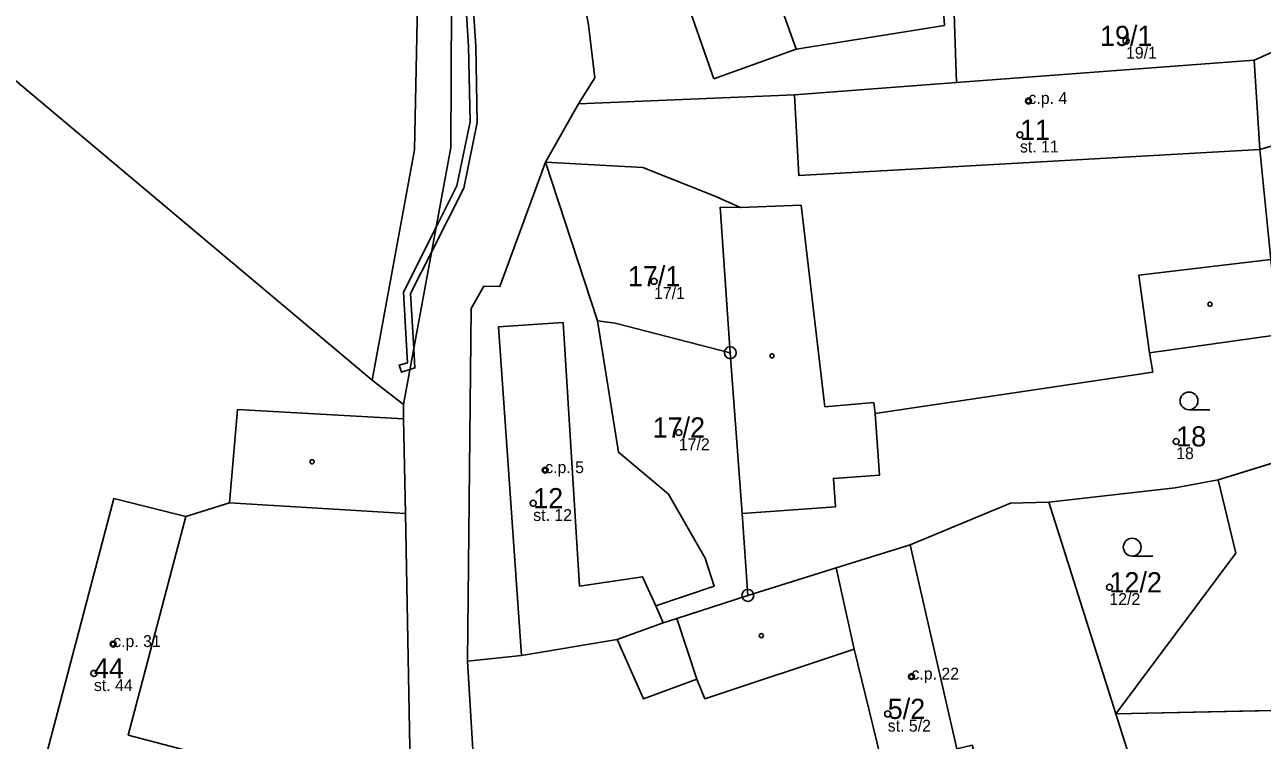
# Model space of a CAD drawing. Extents: x -680203 to -673936, y -1102717 to -1093650.
# Drawn here: x -678088.1 to -677983.8, y -1095126.1 to -1095065.8 of the extents above; entities that cross this region are included whole.
import ezdxf

# ---------------------------------------------------------------- set-up
doc = ezdxf.new("R2010")
doc.units = 0
for name, color, linetype in [('Definiční body', 7, 'Continuous'), ('Horni', 7, 'Continuous'), ('SOxx01xx_ŽSp_násyp_plocha', 7, 'Continuous'), ('SOxx02xx_Koleje_param další_Popis10', 7, 'Continuous'), ('SOxxxxxx_Koleje_hlavní_body_Popis10', 7, 'Continuous'), ('SOxxxxxx_Koleje_LN_parametry_Popis10', 7, 'Continuous'), ('SOxxxxxx_Koleje_param další_Popis10', 7, 'Continuous'), ('SOxxxxxx_Osa_bod_P', 7, 'Continuous'), ('SOxxxxxx_Staničení_Popis10', 7, 'Continuous'), ('x_prac', 7, 'Continuous')]:
    doc.layers.add(name, color=color, linetype=linetype)

msp = doc.modelspace()

# ---------------------------------------------------------------- linework, layer by layer
at = {"layer": 'Definiční body'}
for centre in [(-677995.26, -1095067.16), (-678003.49, -1095072.22), (-678004.21, -1095075.07), (-678035.07, -1095087.42), (-678032.98, -1095100.17), (-677991.03, -1095100.92), (-678044.25, -1095103.34), (-678045.26, -1095106.13), (-677996.66, -1095113.21), (-678080.69, -1095118), (-678082.31, -1095120.47), (-678013.36, -1095120.74), (-678015.36, -1095123.89)]:
    msp.add_circle(centre, 0.25, dxfattribs=at)
at = {"layer": 'Horni'}
for points in [[(-678023.23, -1095071.69), (-678022.87, -1095078.5), (-677983.98, -1095076.32), (-677984.44, -1095068.79), (-678009.55, -1095070.67)], [(-678041.36, -1095113.11), (-678042.74, -1095090.9), (-678048.19, -1095091.26), (-678046.26, -1095118.96), (-678038.17, -1095117.61), (-678034.31, -1095116.22), (-678034.91, -1095114.77), (-678036.03, -1095112.33)], [(-678080.64, -1095105.74), (-678087.08, -1095130.18), (-678072.13, -1095134.12), (-678070.52, -1095128.02), (-678079.42, -1095125.68), (-678074.56, -1095107.24)], [(-678006, -1095134.44), (-678008.25, -1095126.53), (-678009.52, -1095126.84), (-678013.46, -1095109.62), (-678019.72, -1095111.58), (-678018.19, -1095118.44), (-678015.94, -1095127.62), (-678018.37, -1095128.29), (-678016.39, -1095136.64)], [(-677996.11, -1095123.87), (-677993.44, -1095132.3), (-677976.42, -1095132.01), (-677976.55, -1095123.47)]]:
    msp.add_lwpolyline(points, close=True, dxfattribs=at)
at = {"layer": 'SOxx01xx_ŽSp_násyp_plocha'}
for points in [[(-678142.85, -1094955.85), (-678106.26, -1094985.79), (-678099.58, -1094992.49), (-678088.2, -1094999.67), (-678075.13, -1095014.58), (-678060.96, -1095030.75), (-678054.77, -1095052.32), (-678055.01, -1095064.05), (-678055.27, -1095076.33), (-678058.85, -1095095.75), (-678056.2, -1095097.81), (-678052.22, -1095076.15), (-678052.09, -1095052.19), (-678058.86, -1095028.52), (-678086.9, -1094999.13), (-678107.51, -1094982.3), (-678183.23, -1094920.19), (-678202.58, -1094906.02)], [(-678075.13, -1095014.58), (-678107.33, -1095054.99), (-678093.71, -1095066.49), (-678058.85, -1095095.75), (-678055.27, -1095076.33), (-678055.01, -1095064.05), (-678054.77, -1095052.32), (-678060.96, -1095030.75)], [(-677975.49, -1095058.25), (-677979.46, -1095050.18), (-677988.18, -1095052.36), (-677987.96, -1095053.46), (-677987.06, -1095057.81), (-677987.8, -1095057.96), (-677987.29, -1095060.41), (-677995.4, -1095062.08), (-677995.74, -1095060.44), (-677997.36, -1095060.95), (-677999.25, -1095054.67), (-678004.84, -1095055.87), (-678011.03, -1095058.73), (-678009.84, -1095062.37), (-678009.55, -1095070.67), (-677984.44, -1095068.79), (-677982.75, -1095068.02), (-677981.27, -1095067.24), (-677975.78, -1095060.68), (-677976.59, -1095059.41)], [(-677982.75, -1095068.02), (-677984.44, -1095068.79), (-677983.98, -1095076.32), (-677972.27, -1095072.87), (-677971.53, -1095069.13), (-677971.06, -1095066.77), (-677975.49, -1095058.25), (-677976.59, -1095059.41), (-677975.78, -1095060.68), (-677981.27, -1095067.24)], [(-678055.51, -1095135.86), (-678059.46, -1095132.79), (-678061.49, -1095139.24), (-678071.26, -1095136.44), (-678068.72, -1095127.66), (-678070.52, -1095128.02), (-678072.13, -1095134.12), (-678087.08, -1095130.18), (-678080.64, -1095105.74), (-678074.56, -1095107.24), (-678070.87, -1095106.1), (-678070.19, -1095098.22), (-678056.19, -1095099), (-678056.2, -1095097.81), (-678058.85, -1095095.75), (-678093.71, -1095066.49), (-678118.15, -1095119.86), (-678058.68, -1095143.27), (-678055.24, -1095141.65)], [(-678019.77, -1095106.43), (-678019.94, -1095104.04), (-678016.05, -1095103.75), (-678016.43, -1095098.57), (-677993, -1095095.07), (-677993.27, -1095093.45), (-677982.69, -1095091.96), (-677982.83, -1095087.77), (-677983.05, -1095085.57), (-677983.98, -1095076.32), (-677984.44, -1095068.79), (-678009.55, -1095070.67), (-678023.23, -1095071.69), (-678041.43, -1095072.47), (-678044.23, -1095077.37), (-678036.02, -1095077.83), (-678029.99, -1095080.22), (-678027.77, -1095081.21), (-678029.48, -1095081.18), (-678028.64, -1095093.44), (-678027.65, -1095107)], [(-677983.98, -1095076.32), (-677983.05, -1095085.57), (-677982.83, -1095087.77), (-677968.99, -1095083.16), (-677965.46, -1095088.66), (-677968.07, -1095082.81), (-677969.91, -1095072.38), (-677971.53, -1095069.13), (-677972.27, -1095072.87)], [(-678050.8, -1095119.44), (-678046.26, -1095118.96), (-678038.17, -1095117.61), (-678034.31, -1095116.22), (-678034.91, -1095114.77), (-678029.99, -1095113.12), (-678030.76, -1095110.77), (-678033.84, -1095105.36), (-678038.07, -1095101.83), (-678039.83, -1095090.76), (-678044.23, -1095077.37), (-678048.07, -1095087.86), (-678049.42, -1095087.82), (-678050.48, -1095089.71)], [(-678028.64, -1095093.44), (-678029.48, -1095081.18), (-678027.77, -1095081.21), (-678029.99, -1095080.22), (-678036.02, -1095077.83), (-678044.23, -1095077.37), (-678039.83, -1095090.76), (-678038.34, -1095090.95)], [(-677966.57, -1095094.27), (-677969.06, -1095090.86), (-677965.46, -1095088.66), (-677968.99, -1095083.16), (-677982.83, -1095087.77), (-677982.69, -1095091.96), (-677993.27, -1095093.45), (-677993, -1095095.07), (-678016.43, -1095098.57), (-678016.05, -1095103.75), (-678019.94, -1095104.04), (-678019.77, -1095106.43), (-678027.65, -1095107), (-678027.16, -1095113.9), (-678019.72, -1095111.58), (-678013.46, -1095109.62), (-678005, -1095106.12), (-678001.76, -1095106.03), (-677991.12, -1095104.82), (-677987.5, -1095104.15), (-677964.52, -1095097.09)], [(-678039.83, -1095090.76), (-678038.07, -1095101.83), (-678033.84, -1095105.36), (-678030.76, -1095110.77), (-678029.99, -1095113.12), (-678034.91, -1095114.77), (-678034.31, -1095116.22), (-678033.14, -1095115.83), (-678027.16, -1095113.9), (-678027.65, -1095107), (-678028.64, -1095093.44), (-678038.34, -1095090.95)], [(-677976.42, -1095132.01), (-677965.74, -1095124.62), (-677953.07, -1095116.94), (-677949.45, -1095114.75), (-677950.08, -1095111.69), (-677949.81, -1095111.49), (-677955.71, -1095099.59), (-677960.88, -1095103.06), (-677963.16, -1095096.67), (-677964.52, -1095097.09), (-677987.5, -1095104.15), (-677986, -1095110.33), (-677996.11, -1095123.87), (-677993.44, -1095132.3), (-677993.81, -1095133.08), (-677985.74, -1095138.67)], [(-678070.19, -1095098.22), (-678070.87, -1095106.1), (-678074.56, -1095107.24), (-678080.64, -1095105.74), (-678087.08, -1095130.18), (-678072.13, -1095134.12), (-678070.52, -1095128.02), (-678068.72, -1095127.66), (-678058.61, -1095130.09), (-678059.46, -1095132.79), (-678055.51, -1095135.86), (-678056.04, -1095107), (-678056.19, -1095099)], [(-677987.5, -1095104.15), (-677991.12, -1095104.82), (-678001.76, -1095106.03), (-677996.11, -1095123.87), (-677986, -1095110.33)], [(-678016.39, -1095136.64), (-678006, -1095134.44), (-677994.42, -1095136.81), (-677993.32, -1095139.04), (-677991.28, -1095143.14), (-677985.74, -1095138.67), (-677993.81, -1095133.08), (-677993.44, -1095132.3), (-677996.11, -1095123.87), (-678001.76, -1095106.03), (-678005, -1095106.12), (-678013.46, -1095109.62), (-678019.72, -1095111.58), (-678027.16, -1095113.9), (-678033.14, -1095115.83), (-678034.31, -1095116.22), (-678038.17, -1095117.61), (-678035.97, -1095122.62), (-678031.46, -1095120.96), (-678030.79, -1095122.61), (-678018.19, -1095118.44), (-678015.94, -1095127.62), (-678018.37, -1095128.29)], [(-678049.25, -1095145.08), (-678043.9, -1095153.26), (-678037.56, -1095158.06), (-678031.06, -1095154.86), (-678030.07, -1095154.38), (-678013.25, -1095146.22), (-677994.42, -1095136.81), (-678006, -1095134.44), (-678016.39, -1095136.64), (-678018.37, -1095128.29), (-678015.94, -1095127.62), (-678018.19, -1095118.44), (-678030.79, -1095122.61), (-678031.46, -1095120.96), (-678035.97, -1095122.62), (-678038.17, -1095117.61), (-678046.26, -1095118.96), (-678050.8, -1095119.44)]]:
    msp.add_lwpolyline(points, close=True, dxfattribs=at)
for points in [[(-678012.29, -1095197.02), (-678017.32, -1095185.3), (-678025.1, -1095173.27), (-678029.37, -1095166.09), (-678037.56, -1095158.06), (-678043.9, -1095153.26), (-678049.25, -1095145.08), (-678050.8, -1095119.44), (-678050.48, -1095089.71), (-678049.42, -1095087.82), (-678048.07, -1095087.86), (-678044.23, -1095077.37), (-678041.43, -1095072.47), (-678040.07, -1095070.27), (-678040.59, -1095065.79), (-678041.31, -1095062.08), (-678041.69, -1095060.09), (-678047.47, -1095053), (-678053.92, -1095026.84), (-678085.08, -1094995.98), (-678104.64, -1094979.46), (-678139.44, -1094951.94), (-678179.51, -1094918.11)], [(-678183.23, -1094920.19), (-678107.51, -1094982.3), (-678086.9, -1094999.13), (-678058.86, -1095028.52), (-678052.09, -1095052.19), (-678052.22, -1095076.15), (-678056.2, -1095097.81), (-678056.19, -1095099), (-678056.04, -1095107), (-678055.51, -1095135.86), (-678055.24, -1095141.65), (-678058.68, -1095143.27), (-678049.3, -1095157.98), (-678035.03, -1095171.65), (-678033.64, -1095172.99), (-678028.3, -1095178.1), (-678027.6, -1095179.38), (-678016.02, -1095200.5)], [(-678040.59, -1095065.79), (-678040.07, -1095070.27), (-678041.43, -1095072.47), (-678023.23, -1095071.69), (-678009.55, -1095070.67), (-678009.84, -1095062.37)]]:
    msp.add_lwpolyline(points, dxfattribs=at)
at = {"layer": 'SOxx02xx_Koleje_param další_Popis10'}
for centre, radius in [((-678028.64, -1095093.44), 0.5), ((-678028.64, -1095093.44), 0.0303), ((-678027.16, -1095113.9), 0.5), ((-678027.16, -1095113.9), 0.0303)]:
    msp.add_circle(centre, radius, dxfattribs=at)
at = {"layer": 'SOxxxxxx_Koleje_hlavní_body_Popis10'}
for p, q in [((-677989.95, -1095098.25), (-677988.2, -1095098.25)), ((-677994.74, -1095110.58), (-677992.99, -1095110.58))]:
    msp.add_line(p, q, dxfattribs=at)
for centre in [(-677989.95, -1095097.5), (-677994.74, -1095109.83)]:
    msp.add_circle(centre, 0.75, dxfattribs=at)
at = {"layer": 'SOxxxxxx_Koleje_LN_parametry_Popis10'}
msp.add_lwpolyline([(-678051.07, -1095062.15), (-678050.71, -1095067.63), (-678050.59, -1095073.97), (-678051.7, -1095079.36), (-678053.45, -1095082.86), (-678056.2, -1095088.34), (-678055.86, -1095094.28), (-678056.57, -1095094.48), (-678056.38, -1095095.07), (-678055.66, -1095094.85), (-678055.24, -1095094.72), (-678055.33, -1095093.08), (-678055.6, -1095088.46), (-678053.84, -1095084.97), (-678051.12, -1095079.56), (-678049.99, -1095074.03), (-678050.11, -1095067.61), (-678050.47, -1095062.09)], dxfattribs=at)
at = {"layer": 'SOxxxxxx_Koleje_param další_Popis10'}
for centre in [(-678003.5, -1095072.22), (-677988.18, -1095089.35), (-678025.12, -1095093.7), (-678063.91, -1095102.63), (-678044.26, -1095103.34), (-678026.02, -1095117.29), (-678080.7, -1095118), (-678013.37, -1095120.74)]:
    msp.add_circle(centre, 0.175, dxfattribs=at)
at = {"layer": 'SOxxxxxx_Staničení_Popis10'}
for p, q in [((-678030.02, -1095070.34), (-678034.62, -1095057.23)), ((-678010.57, -1095065.86), (-678011.03, -1095058.73)), ((-678025.7, -1095060.48), (-678023.09, -1095067.84)), ((-678010.57, -1095065.86), (-678023.09, -1095067.84)), ((-678023.09, -1095067.84), (-678030.02, -1095070.34)), ((-678022.87, -1095078.5), (-678023.23, -1095071.69)), ((-677983.98, -1095076.32), (-678022.87, -1095078.5)), ((-678022.65, -1095081.01), (-678027.77, -1095081.21)), ((-678020.67, -1095098), (-678022.65, -1095081.01)), ((-677994.17, -1095086.89), (-677983.05, -1095085.57)), ((-677993.27, -1095093.45), (-677994.17, -1095086.89)), ((-678048.19, -1095091.26), (-678042.74, -1095090.9)), ((-678042.74, -1095090.9), (-678041.36, -1095113.11)), ((-678048.19, -1095091.26), (-678046.26, -1095118.96)), ((-678016.52, -1095097.64), (-678020.67, -1095098)), ((-678016.43, -1095098.57), (-678016.52, -1095097.64)), ((-678070.87, -1095106.1), (-678056.04, -1095107)), ((-678079.42, -1095125.68), (-678074.56, -1095107.24)), ((-678009.52, -1095126.84), (-678013.46, -1095109.62)), ((-678018.19, -1095118.44), (-678019.72, -1095111.58)), ((-678041.36, -1095113.11), (-678036.03, -1095112.33)), ((-678036.03, -1095112.33), (-678034.91, -1095114.77)), ((-678031.46, -1095120.96), (-678033.14, -1095115.83)), ((-677996.11, -1095123.87), (-677976.55, -1095123.47)), ((-678070.52, -1095128.02), (-678079.42, -1095125.68))]:
    msp.add_line(p, q, dxfattribs=at)
at = {"layer": 'x_prac'}
for p, q in [((-678058.85, -1095095.75), (-678093.71, -1095066.49)), ((-677984.44, -1095068.79), (-678009.55, -1095070.67)), ((-677983.98, -1095076.32), (-677984.44, -1095068.79)), ((-678041.43, -1095072.47), (-678044.23, -1095077.37)), ((-678039.83, -1095090.76), (-678044.23, -1095077.37)), ((-678028.64, -1095093.44), (-678027.65, -1095107)), ((-678058.85, -1095095.75), (-678056.2, -1095097.81)), ((-677964.52, -1095097.09), (-677987.5, -1095104.15)), ((-678056.19, -1095099), (-678056.2, -1095097.81)), ((-677996.11, -1095123.87), (-678001.76, -1095106.03)), ((-678027.65, -1095107), (-678027.16, -1095113.9)), ((-678034.31, -1095116.22), (-678038.17, -1095117.61))]:
    msp.add_line(p, q, dxfattribs=at)
for points in [[(-678056.2, -1095097.81), (-678052.22, -1095076.15), (-678052.09, -1095052.19), (-678058.86, -1095028.52), (-678086.9, -1094999.13), (-678107.51, -1094982.3), (-678183.23, -1094920.19), (-678202.58, -1094906.02)], [(-678075.13, -1095014.58), (-678060.96, -1095030.75), (-678054.77, -1095052.32), (-678055.01, -1095064.05), (-678055.27, -1095076.33), (-678058.85, -1095095.75)], [(-678009.55, -1095070.67), (-678009.84, -1095062.37), (-678011.03, -1095058.73), (-678004.84, -1095055.87), (-677999.25, -1095054.67), (-677997.36, -1095060.95), (-677995.74, -1095060.44)], [(-677975.78, -1095060.68), (-677981.27, -1095067.24), (-677982.75, -1095068.02), (-677984.44, -1095068.79)], [(-678040.59, -1095065.79), (-678040.07, -1095070.27), (-678041.43, -1095072.47)], [(-677983.98, -1095076.32), (-677972.27, -1095072.87), (-677971.53, -1095069.13)], [(-678009.55, -1095070.67), (-678023.23, -1095071.69), (-678041.43, -1095072.47)], [(-677982.83, -1095087.77), (-677983.05, -1095085.57), (-677983.98, -1095076.32)], [(-678044.23, -1095077.37), (-678048.07, -1095087.86), (-678049.42, -1095087.82), (-678050.48, -1095089.71), (-678050.8, -1095119.44)], [(-678044.23, -1095077.37), (-678036.02, -1095077.83), (-678029.99, -1095080.22), (-678027.77, -1095081.21), (-678029.48, -1095081.18), (-678028.64, -1095093.44)], [(-678027.65, -1095107), (-678019.77, -1095106.43), (-678019.94, -1095104.04), (-678016.05, -1095103.75), (-678016.43, -1095098.57), (-677993, -1095095.07), (-677993.27, -1095093.45), (-677982.69, -1095091.96), (-677982.83, -1095087.77)], [(-678039.83, -1095090.76), (-678038.34, -1095090.95), (-678028.64, -1095093.44)], [(-678034.31, -1095116.22), (-678034.91, -1095114.77), (-678029.99, -1095113.12), (-678030.76, -1095110.77), (-678033.84, -1095105.36), (-678038.07, -1095101.83), (-678039.83, -1095090.76)], [(-678056.19, -1095099), (-678070.19, -1095098.22), (-678070.87, -1095106.1), (-678074.56, -1095107.24), (-678080.64, -1095105.74), (-678087.08, -1095130.18), (-678072.13, -1095134.12), (-678070.52, -1095128.02), (-678068.72, -1095127.66)], [(-678055.51, -1095135.86), (-678056.04, -1095107), (-678056.19, -1095099)], [(-677987.5, -1095104.15), (-677991.12, -1095104.82), (-678001.76, -1095106.03)], [(-677987.5, -1095104.15), (-677986, -1095110.33), (-677996.11, -1095123.87)], [(-678001.76, -1095106.03), (-678005, -1095106.12), (-678013.46, -1095109.62), (-678019.72, -1095111.58), (-678027.16, -1095113.9)], [(-678027.16, -1095113.9), (-678033.14, -1095115.83), (-678034.31, -1095116.22)], [(-678050.8, -1095119.44), (-678046.26, -1095118.96), (-678038.17, -1095117.61)], [(-678038.17, -1095117.61), (-678035.97, -1095122.62), (-678031.46, -1095120.96), (-678030.79, -1095122.61), (-678018.19, -1095118.44), (-678015.94, -1095127.62), (-678018.37, -1095128.29), (-678016.39, -1095136.64), (-678006, -1095134.44), (-677994.42, -1095136.81)], [(-678050.8, -1095119.44), (-678049.25, -1095145.08), (-678043.9, -1095153.26), (-678037.56, -1095158.06)], [(-677996.11, -1095123.87), (-677993.44, -1095132.3), (-677993.81, -1095133.08), (-677985.74, -1095138.67)]]:
    msp.add_lwpolyline(points, dxfattribs=at)

# ---------------------------------------------------------------- texts
at = {"layer": 'Definiční body'}
for s, p in [('19/1', (-677995.26, -1095068.65)), ('c.p. 4', (-678003.49, -1095072.47)), ('st. 11', (-678004.21, -1095076.56)), ('17/1', (-678035.07, -1095088.91)), ('17/2', (-678032.98, -1095101.66)), ('18', (-677991.03, -1095102.41)), ('c.p. 5', (-678044.25, -1095103.59)), ('st. 12', (-678045.26, -1095107.62)), ('12/2', (-677996.66, -1095114.7)), ('c.p. 31', (-678080.69, -1095118.25)), ('c.p. 22', (-678013.36, -1095120.99)), ('st. 44', (-678082.31, -1095121.96)), ('st. 5/2', (-678015.36, -1095125.38))]:
    msp.add_text(s, height=1, dxfattribs=at).set_placement(p)
at = {"layer": 'SOxxxxxx_Osa_bod_P'}
for s, p in [('19/1', (-677997.46, -1095067.58)), ('11', (-678004.21, -1095075.5)), ('17/1', (-678037.28, -1095087.84)), ('17/2', (-678035.19, -1095100.59)), ('18', (-677991.03, -1095101.34)), ('12', (-678045.26, -1095106.55)), ('12/2', (-677996.66, -1095113.64)), ('44', (-678082.31, -1095120.9)), ('5/2', (-678015.36, -1095124.31))]:
    msp.add_text(s, height=1.7, dxfattribs=at).set_placement(p)

doc.saveas('drawing.dxf')
